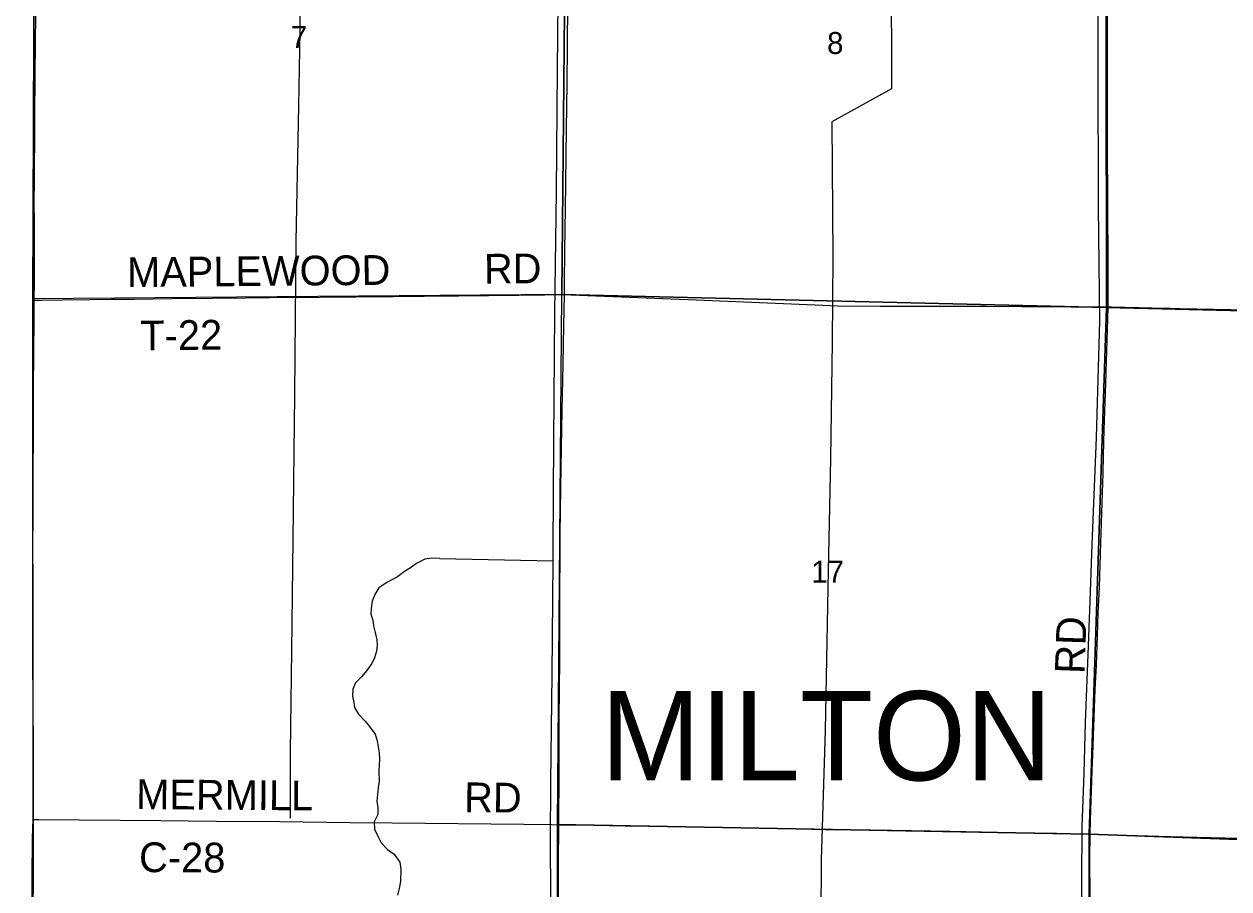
# Model space of a CAD drawing. Extents: x 1443599 to 1910620, y 1028088 to 1361369.
# Drawn here: x 1588234 to 1600373, y 1204096 to 1212815 of the extents above; entities that cross this region are included whole.
import ezdxf

# ---------------------------------------------------------------- set-up
doc = ezdxf.new("R2010")
doc.units = 0
for name, color, linetype in [('GM_X_Adjacent_County', 7, 'Continuous'), ('GM_X_County', 7, 'Continuous'), ('GM_X_County_Road', 7, 'Continuous'), ('GM_X_County_Road_Text', 7, 'Continuous'), ('GM_X_Minor_River', 7, 'Continuous'), ('GM_X_Section', 7, 'Continuous'), ('GM_X_Section_Text', 7, 'Continuous'), ('GM_X_Township', 7, 'Continuous'), ('GM_X_Township_Road', 7, 'Continuous'), ('GM_X_Township_Road_Text', 7, 'Continuous'), ('GM_X_Township_Text', 7, 'Continuous')]:
    doc.layers.add(name, color=color, linetype=linetype)

msp = doc.modelspace()

# ---------------------------------------------------------------- linework, layer by layer
at = {"layer": 'GM_X_Adjacent_County'}
msp.add_lwpolyline([(1588234, 1188703), (1588256, 1194003), (1588277, 1199332), (1588320, 1204610), (1588325, 1204799), (1588322, 1209947), (1588322, 1210028), (1588344, 1215354), (1588367, 1220614), (1588384, 1221551), (1588462, 1225902), (1588559, 1231231), (1588606, 1233838), (1588654, 1236516)], dxfattribs=at)
at = {"layer": 'GM_X_County'}
msp.add_lwpolyline([(1588234, 1188703), (1588256, 1194003), (1588277, 1199332), (1588320, 1204610), (1588325, 1204799), (1588322, 1209947), (1588322, 1210028), (1588344, 1215354), (1588367, 1220614), (1588384, 1221551), (1588462, 1225902), (1588559, 1231231), (1588606, 1233838), (1588654, 1236516)], dxfattribs=at)
at = {"layer": 'GM_X_County_Road'}
for points in [[(1599157, 1209963), (1599158, 1209976), (1599158, 1210156), (1599157, 1210320), (1599153, 1211075), (1599151, 1211535), (1599150, 1211945), (1599149, 1212273), (1599150, 1212618), (1599149, 1212815), (1599150, 1213553), (1599152, 1213816), (1599152, 1214390), (1599155, 1214964), (1599157, 1215161), (1599157, 1215269)], [(1598975, 1204649), (1598979, 1204793), (1598997, 1205286), (1599002, 1205449), (1599027, 1206105), (1599039, 1206351), (1599049, 1206646), (1599057, 1206876), (1599069, 1207138), (1599083, 1207581), (1599106, 1208286), (1599111, 1208467), (1599118, 1208729), (1599132, 1209189), (1599139, 1209418), (1599154, 1209845), (1599157, 1209963)], [(1588329, 1204796), (1588382, 1204795), (1589613, 1204784), (1590170, 1204779), (1590810, 1204774), (1591516, 1204766), (1591942, 1204762), (1593271, 1204748), (1593550, 1204744), (1593622, 1204743)], [(1593622, 1204743), (1593698, 1204742), (1593976, 1204737), (1594288, 1204732), (1594764, 1204724), (1594944, 1204721), (1595207, 1204717), (1595863, 1204705), (1596175, 1204699), (1596306, 1204696), (1596552, 1204694), (1596978, 1204688), (1597569, 1204678), (1598192, 1204666), (1598635, 1204657), (1598898, 1204652), (1598975, 1204649)], [(1598989, 1201981), (1598989, 1202069), (1598987, 1202250), (1598985, 1202595), (1598984, 1202939), (1598981, 1203185), (1598981, 1203399), (1598979, 1203612), (1598979, 1203792), (1598977, 1203973), (1598973, 1204449), (1598974, 1204597), (1598975, 1204649)], [(1598975, 1204649), (1599012, 1204648), (1599226, 1204641), (1599668, 1204627), (1599914, 1204622), (1600898, 1204597), (1600997, 1204594)]]:
    msp.add_lwpolyline(points, dxfattribs=at)
at = {"layer": 'GM_X_Minor_River'}
for points in [[(1590919, 1204808), (1590918, 1205479), (1590931, 1206496), (1590946, 1207621), (1590962, 1209077), (1590974, 1210624), (1591003, 1211992), (1591016, 1212744), (1591019, 1213802)], [(1596979, 1213848), (1596972, 1213259), (1596974, 1212300), (1596973, 1212162), (1596371, 1211829), (1596382, 1210468), (1596376, 1209611), (1596360, 1208432), (1596335, 1207305), (1596306, 1205697), (1596266, 1204388), (1596259, 1203240), (1596277, 1202033)], [(1599056, 1213837), (1599054, 1212413), (1599056, 1210969), (1599069, 1209819), (1599035, 1208646), (1598993, 1207568), (1598971, 1206996), (1598949, 1206373), (1598925, 1205776), (1598910, 1205259), (1598891, 1204724), (1598888, 1204173), (1598896, 1203547)], [(1593614, 1213385), (1593606, 1212360), (1593594, 1211125), (1593579, 1209905), (1593568, 1208615), (1593563, 1207529), (1593563, 1207403), (1593550, 1206258), (1593538, 1205173), (1593536, 1204580), (1593540, 1203455), (1593534, 1202399), (1593538, 1201193), (1593534, 1200016), (1593540, 1199034), (1593517, 1197893), (1593510, 1196111), (1593517, 1194857), (1593518, 1193446), (1593534, 1192366)], [(1592422, 1207426), (1592344, 1207431), (1592272, 1207420), (1592189, 1207378), (1592128, 1207334), (1592066, 1207295), (1591995, 1207244), (1591938, 1207213), (1591888, 1207184), (1591807, 1207133), (1591767, 1207064), (1591742, 1206996), (1591731, 1206924), (1591728, 1206870), (1591747, 1206803), (1591754, 1206749), (1591773, 1206682), (1591788, 1206608), (1591793, 1206554), (1591786, 1206494), (1591765, 1206426), (1591738, 1206370), (1591685, 1206295), (1591636, 1206239), (1591574, 1206174), (1591547, 1206109), (1591542, 1206040), (1591555, 1205974), (1591562, 1205924), (1591603, 1205857), (1591672, 1205786), (1591713, 1205733), (1591772, 1205656), (1591793, 1205589), (1591802, 1205527), (1591811, 1205467), (1591816, 1205402), (1591813, 1205346), (1591810, 1205288), (1591812, 1205180), (1591803, 1205116), (1591794, 1205048), (1591789, 1204982), (1591800, 1204913), (1591798, 1204845), (1591761, 1204772), (1591764, 1204699), (1591797, 1204629), (1591832, 1204560), (1591895, 1204493), (1591962, 1204446), (1592021, 1204364), (1592030, 1204292), (1592028, 1204172), (1592014, 1204100), (1591995, 1204034)], [(1592422, 1207426), (1593563, 1207403)]]:
    msp.add_lwpolyline(points, dxfattribs=at)
at = {"layer": 'GM_X_Section'}
for points in [[(1588347, 1215437), (1593702, 1215429), (1593653, 1210090), (1588327, 1210045), (1588347, 1215273)], [(1593702, 1215429), (1599134, 1215280), (1599141, 1209958), (1593653, 1210090)], [(1599134, 1215280), (1604507, 1215126), (1604409, 1209830), (1599141, 1209958)], [(1599141, 1209958), (1598964, 1204647), (1593610, 1204745), (1593653, 1210090)], [(1604409, 1209830), (1604305, 1204456), (1598964, 1204647), (1599141, 1209958)], [(1593610, 1204745), (1598964, 1204647), (1598980, 1199295), (1593600, 1199393)], [(1598964, 1204647), (1604305, 1204456), (1604242, 1199155), (1598980, 1199295)]]:
    msp.add_lwpolyline(points, close=True, dxfattribs=at)
at = {"layer": 'GM_X_Township'}
msp.add_lwpolyline([(1588234, 1188703), (1588256, 1194003), (1588277, 1199332), (1588320, 1204610), (1588325, 1204799), (1588322, 1209947), (1588322, 1210028), (1588344, 1215354), (1588367, 1220614), (1592199, 1220593), (1593741, 1220584), (1599194, 1220561), (1601902, 1220535), (1604547, 1220492), (1609840, 1220447), (1609890, 1220444), (1609878, 1219062), (1612507, 1219021), (1615129, 1218989), (1615160, 1220388), (1618937, 1220370)], dxfattribs=at)
at = {"layer": 'GM_X_Township_Road'}
for points in [[(1593704, 1212043), (1593706, 1212156), (1593706, 1212303), (1593709, 1212500), (1593709, 1212632), (1593712, 1212976), (1593716, 1213206), (1593716, 1213354), (1593718, 1213600), (1593722, 1213978), (1593724, 1214290), (1593728, 1214700), (1593731, 1214930), (1593735, 1215274), (1593735, 1215406), (1593733, 1215434)], [(1588337, 1210033), (1588338, 1210224), (1588338, 1210832), (1588337, 1210996), (1588339, 1211258), (1588340, 1211439), (1588343, 1211587), (1588343, 1211882), (1588343, 1211997), (1588346, 1212178), (1588345, 1212358), (1588349, 1212572), (1588352, 1212966)], [(1593679, 1210088), (1593678, 1210202), (1593682, 1210531), (1593689, 1210957), (1593692, 1211204), (1593696, 1211499), (1593703, 1211992), (1593704, 1212043)], [(1588336, 1209945), (1588337, 1210033)], [(1588337, 1210033), (1588359, 1210033), (1588409, 1210033), (1588622, 1210036), (1588901, 1210039), (1589115, 1210042), (1589345, 1210043), (1589722, 1210047), (1590132, 1210052), (1590461, 1210055), (1590707, 1210057), (1591216, 1210062), (1591577, 1210066), (1591954, 1210068), (1592266, 1210071), (1592611, 1210074), (1593218, 1210081), (1593481, 1210087), (1593645, 1210089), (1593679, 1210088)], [(1593622, 1204743), (1593622, 1204753), (1593622, 1204917), (1593624, 1205098), (1593624, 1205229), (1593627, 1205524), (1593626, 1205721), (1593627, 1205886), (1593628, 1206033), (1593631, 1206477), (1593631, 1206641), (1593631, 1206772), (1593631, 1206887), (1593635, 1207675), (1593641, 1208134), (1593645, 1208348), (1593657, 1208922), (1593665, 1209382), (1593672, 1209776), (1593679, 1210088), (1593679, 1210088)], [(1593679, 1210088), (1593743, 1210087), (1594334, 1210062), (1595006, 1210034), (1596204, 1209984), (1596433, 1209975), (1596860, 1209972), (1597188, 1209972), (1597287, 1209971), (1597369, 1209970), (1597582, 1209970), (1597927, 1209970), (1598288, 1209968), (1598534, 1209968), (1598780, 1209966), (1599043, 1209963), (1599157, 1209963)], [(1588329, 1204796), (1588328, 1204971), (1588329, 1205513), (1588324, 1206432), (1588323, 1206826), (1588324, 1207122), (1588323, 1207516), (1588326, 1207893), (1588325, 1208337), (1588328, 1208632), (1588329, 1209124), (1588332, 1209518), (1588335, 1209830), (1588336, 1209945)], [(1599157, 1209963), (1599191, 1209963), (1599470, 1209957), (1599601, 1209953), (1599683, 1209951), (1599781, 1209951), (1599880, 1209949), (1600389, 1209938), (1600602, 1209932), (1600750, 1209927), (1601061, 1209917), (1601275, 1209912), (1601406, 1209908), (1601537, 1209905), (1601800, 1209904), (1602029, 1209898), (1602374, 1209888), (1602604, 1209881), (1602965, 1209867), (1603424, 1209852), (1603818, 1209839), (1604113, 1209829), (1604376, 1209821), (1604418, 1209820)], [(1588329, 1204611), (1588329, 1204791), (1588329, 1204796)], [(1593618, 1202066), (1593618, 1202241), (1593619, 1202865), (1593618, 1203029), (1593618, 1203276), (1593619, 1203505), (1593619, 1203752), (1593620, 1204031), (1593620, 1204375), (1593623, 1204704), (1593622, 1204743)], [(1588303, 1199328), (1588298, 1199374), (1588297, 1199390), (1588296, 1199489), (1588299, 1199932), (1588302, 1200211), (1588302, 1200375), (1588305, 1200736), (1588306, 1200983), (1588307, 1201130), (1588315, 1201951), (1588322, 1202739), (1588323, 1203100), (1588322, 1203231), (1588324, 1203412), (1588326, 1203790), (1588327, 1203970), (1588328, 1204118), (1588328, 1204380), (1588329, 1204611)]]:
    msp.add_lwpolyline(points, dxfattribs=at)

# ---------------------------------------------------------------- texts
at = {"layer": 'GM_X_County_Road_Text'}
for s, rotation, p in [('RD', 88.0408, (1598919, 1206260)), ('MERMILL', 359.5528, (1589363, 1204901)), ('RD', 359.5063, (1592667, 1204870)), ('C-28', 359.6536, (1589392, 1204266))]:
    msp.add_text(s, height=300, rotation=rotation, dxfattribs=at).set_placement(p)
at = {"layer": 'GM_X_Section_Text'}
for s, p in [('7', (1590922, 1212574)), ('8', (1596325, 1212514)), ('17', (1596166, 1207184))]:
    msp.add_text(s, height=221, rotation=0, dxfattribs=at).set_placement(p)
at = {"layer": 'GM_X_Township_Road_Text'}
for s, rotation, p in [('MAPLEWOOD', 0.5278, (1589273, 1210163)), ('RD', 0.4826, (1592869, 1210198)), ('T-22', 0.7067, (1589407, 1209524))]:
    msp.add_text(s, height=300, rotation=rotation, dxfattribs=at).set_placement(p)
at = {"layer": 'GM_X_Township_Text'}
msp.add_text('MILTON', height=900, rotation=0, dxfattribs=at).set_placement((1594046, 1205190))

doc.saveas('drawing.dxf')
